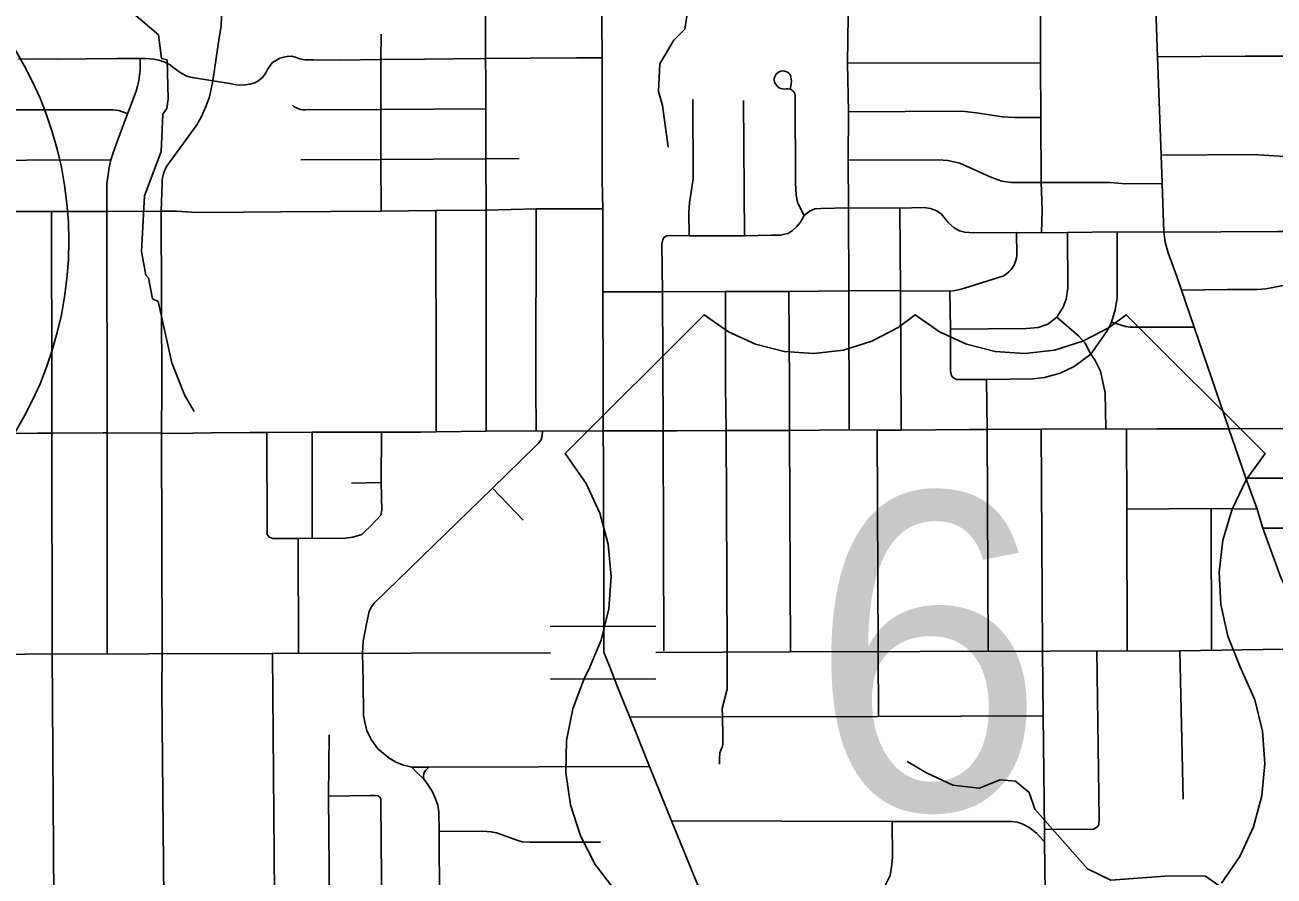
# Model space of a CAD drawing. Extents: x -1403959 to 81668, y -1400582 to 11018.
# Drawn here: x 6835.6 to 6973, y 8499.9 to 8593.5 of the extents above; entities that cross this region are included whole.
import ezdxf

# ---------------------------------------------------------------- set-up
doc = ezdxf.new("R2010")
doc.units = 0
for name, color, linetype in [('tdCiSectNmbr', 7, 'Continuous'), ('tdCiSectTwpRng', 7, 'Continuous'), ('tdCoDivCarto', 7, 'Continuous'), ('tdCoSecRteCL', 7, 'Continuous'), ('tdCoSurfAsphalt', 7, 'Continuous'), ('tdCoSurfAsphaltUnbanded', 7, 'Continuous'), ('tdCoSurfBitum', 7, 'Continuous')]:
    doc.layers.add(name, color=color, linetype=linetype)

msp = doc.modelspace()

# ---------------------------------------------------------------- linework, layer by layer
at = {"layer": 'tdCiSectNmbr'}
for points in [[(6899.12, 8576.38), (6899.11, 8589.83), (6899.06, 8597.94), (6899.09, 8599.32), (6899.09, 8604.71), (6899.07, 8609.34), (6899.06, 8614.27)], [(6978.33, 8526.45), (6977.23, 8527.22), (6976.21, 8528.23), (6975.6, 8529.15), (6973.78, 8532.62), (6971.79, 8538.14), (6971.14, 8540.24), (6969.92, 8543.62), (6968.05, 8549.05), (6968.05, 8549.08), (6964.22, 8560.25), (6962.82, 8564.29), (6962.31, 8565.79), (6961.36, 8568.42), (6961.04, 8569.59), (6960.89, 8570.67), (6960.7, 8576.01), (6960.58, 8579.13), (6960.18, 8589.95), (6960.02, 8595.23)], [(6899.19, 8573.23), (6899.12, 8576.38)], [(6805.61, 8572.88), (6808.44, 8572.93), (6814.39, 8572.93), (6820.41, 8572.94), (6826.52, 8572.97), (6832.54, 8572.96), (6838.56, 8572.96), (6844.64, 8572.96), (6844.65, 8572.96), (6850.62, 8572.98), (6852.32, 8572.98), (6853.96, 8572.89), (6855.61, 8572.85), (6863.75, 8572.9), (6874.82, 8572.97), (6880.84, 8573.04), (6886.36, 8573.09), (6891.86, 8573.23), (6899.19, 8573.23)], [(6899.23, 8552.01), (6899.23, 8553.68), (6899.19, 8564.12), (6899.19, 8573.23)], [(6906.17, 8570.24), (6906.22, 8570.27), (6906.58, 8570.32), (6908.68, 8570.29), (6914.78, 8570.27), (6917.76, 8570.33), (6918.7, 8570.33), (6919.53, 8570.52), (6920.03, 8570.83), (6920.5, 8571.25), (6920.92, 8571.77), (6921.35, 8572.52), (6921.91, 8572.97), (6922.52, 8573.24), (6923.18, 8573.29), (6926.2, 8573.34), (6931.87, 8573.32), (6934.46, 8573.38), (6935.22, 8573.28)], [(6935.22, 8573.28), (6935.92, 8573.01), (6936.45, 8572.65), (6937.18, 8571.74), (6937.84, 8571.14), (6938.43, 8570.84), (6938.99, 8570.66), (6939.99, 8570.62), (6944.68, 8570.64), (6947.43, 8570.62), (6950.28, 8570.64), (6955.76, 8570.7), (6960.89, 8570.67)], [(6905.77, 8564.12), (6905.7, 8569.34), (6905.77, 8569.74), (6905.92, 8570.1)], [(6905.92, 8570.1), (6906.17, 8570.24)], [(6905.84, 8548.87), (6905.77, 8564.12)], [(6899.27, 8545.4), (6899.23, 8548.83), (6899.23, 8552.01)], [(6804.86, 8548.44), (6808.6, 8548.47), (6811.37, 8548.49), (6814.43, 8548.51), (6819.71, 8548.54), (6820.47, 8548.54), (6824.84, 8548.53), (6826.54, 8548.54), (6831.82, 8548.56), (6832.57, 8548.56), (6837.02, 8548.57), (6838.61, 8548.58), (6844.23, 8548.61), (6844.67, 8548.61), (6850.67, 8548.57)], [(6850.67, 8548.57), (6850.67, 8548.57), (6852.06, 8548.56), (6856.16, 8548.63), (6860.43, 8548.64), (6862.25, 8548.65), (6867.23, 8548.68), (6874.84, 8548.68), (6879.14, 8548.68), (6880.87, 8548.71)], [(6880.87, 8548.71), (6880.87, 8548.71), (6886.38, 8548.79), (6891.86, 8548.82), (6892.58, 8548.81), (6899.23, 8548.83)], [(6899.23, 8548.83), (6901.08, 8548.84), (6905.84, 8548.85), (6907.28, 8548.85), (6912.77, 8548.86), (6916.46, 8548.86), (6919.72, 8548.88)], [(6919.72, 8548.88), (6926.3, 8548.93), (6929.36, 8548.91), (6931.99, 8548.9), (6939.53, 8548.98), (6941.46, 8548.98), (6947.41, 8549.01), (6954.52, 8549.05), (6956.77, 8549.03), (6960.12, 8549.06), (6967, 8549.05), (6968.05, 8549.05)], [(6968.05, 8549.05), (6975.39, 8549.09)], [(6899.31, 8531.23), (6899.27, 8545.4)], [(6899.31, 8529.3), (6899.31, 8531.23)], [(6899.32, 8524.46), (6899.32, 8525.08), (6899.31, 8529.3)], [(6900.75, 8520.88), (6900.06, 8522.59), (6899.38, 8524.31), (6899.32, 8524.46)], [(6901.12, 8519.98), (6900.75, 8520.88)], [(6906.74, 8505.98), (6904.33, 8511.93), (6902.18, 8517.36), (6901.12, 8519.98)], [(6918.28, 8479.18), (6914.54, 8487.5), (6914.12, 8488.46), (6912.12, 8493.12), (6910.36, 8497.11), (6906.74, 8505.98)]]:
    msp.add_lwpolyline(points, dxfattribs=at)
at = {"layer": 'tdCiSectTwpRng'}
for points in [[(6850.62, 8572.98), (6850.72, 8576.05), (6850.74, 8576.42), (6850.8, 8576.78), (6850.9, 8577.14), (6851.02, 8577.49), (6851.19, 8577.82), (6851.38, 8578.14), (6851.61, 8578.44), (6853.09, 8580.47), (6854.56, 8582.49), (6855.07, 8583.38), (6855.58, 8584.55), (6855.94, 8585.56), (6856.32, 8587.3), (6857.02, 8592.05), (6857.24, 8593.31), (6857.3, 8595.52), (6857.27, 8615.4), (6857.27, 8621.65)], [(6926.3, 8548.93), (6926.24, 8564.22), (6926.2, 8573.34), (6926.17, 8578.59), (6926.2, 8583.9), (6926.12, 8589.25), (6926.16, 8594.45), (6926.08, 8602.16), (6925.98, 8602.71), (6925.96, 8602.74)], [(6886.38, 8548.79), (6886.36, 8553.78), (6886.36, 8573.09), (6886.34, 8578.72), (6886.32, 8584.22), (6886.32, 8587.39), (6886.3, 8589.76), (6886.3, 8595.5), (6886.26, 8596.91), (6886.22, 8597.34), (6886.03, 8597.83), (6885.56, 8598.7), (6885.43, 8599.12), (6885.36, 8599.62), (6885.37, 8601.02)], [(6947.51, 8573.13), (6947.39, 8576.15), (6947.35, 8583.28), (6947.32, 8589.3), (6947.32, 8594.63), (6947.28, 8600.57)], [(6874.82, 8572.97), (6874.78, 8578.65), (6874.78, 8584.16), (6874.8, 8589.64), (6874.81, 8592.45)], [(6834.92, 8589.72), (6839.17, 8589.68), (6845.74, 8589.78), (6848.31, 8589.76), (6848.9, 8589.76), (6849.82, 8589.7), (6850.36, 8589.58), (6850.7, 8589.49), (6851.03, 8589.37), (6851.34, 8589.21), (6851.64, 8589.02), (6851.92, 8588.8), (6852.72, 8588.23), (6853.03, 8588.04), (6853.36, 8587.87), (6853.7, 8587.75), (6854.06, 8587.66), (6856.32, 8587.3), (6858.18, 8587.01), (6858.88, 8586.88), (6859.49, 8586.85), (6859.89, 8586.89), (6860.36, 8586.96), (6860.91, 8587.11)], [(6844.7, 8524.35), (6844.67, 8548.61), (6844.65, 8572.96), (6844.65, 8575.25), (6844.65, 8576), (6844.78, 8576.97), (6844.86, 8577.55), (6844.97, 8578.12), (6845.1, 8578.63), (6845.2, 8578.97), (6845.33, 8579.39), (6845.85, 8580.84), (6846.93, 8583.69), (6847.13, 8584.22), (6847.87, 8586.17), (6848.04, 8586.74), (6848.17, 8587.32), (6848.26, 8587.91), (6848.31, 8588.51), (6848.33, 8589.11), (6848.31, 8589.76)], [(6860.91, 8587.11), (6861.35, 8587.36), (6861.8, 8587.72), (6862.13, 8588.18), (6862.33, 8588.57), (6862.6, 8588.98), (6862.88, 8589.32), (6863.3, 8589.6), (6863.69, 8589.8), (6864.1, 8589.92), (6864.5, 8590), (6865, 8590.01), (6865.36, 8589.92), (6865.89, 8589.74), (6866.41, 8589.63), (6867.38, 8589.61), (6870.28, 8589.6), (6874.8, 8589.64), (6879.6, 8589.71), (6882.78, 8589.73), (6886.3, 8589.76), (6891.22, 8589.82), (6896.31, 8589.83), (6899.11, 8589.83)], [(6926.12, 8589.25), (6947.32, 8589.3)], [(6960.18, 8589.95), (6964.99, 8590), (6969.83, 8590.04), (6971.56, 8590.04), (6973.26, 8590.04), (6975.15, 8590.03), (6979.36, 8589.75), (6983.56, 8589.56), (6986.88, 8589.51), (6992.74, 8589.52), (6995.62, 8589.51)], [(6921.35, 8572.52), (6920.92, 8573.27), (6920.59, 8573.99), (6920.46, 8574.76), (6920.4, 8576.09), (6920.35, 8585.71), (6920.3, 8585.88), (6920.22, 8586.03), (6920.12, 8586.17), (6919.99, 8586.29), (6919.89, 8586.35), (6919.78, 8586.4), (6919.59, 8586.43), (6919.4, 8586.43), (6919.19, 8586.41), (6918.98, 8586.43), (6918.78, 8586.48), (6918.59, 8586.56), (6918.41, 8586.68), (6918.28, 8586.82), (6918.17, 8586.99), (6918.09, 8587.18), (6918.05, 8587.37), (6918.05, 8587.57), (6918.1, 8587.75), (6918.18, 8587.92), (6918.29, 8588.07), (6918.43, 8588.19), (6918.59, 8588.29), (6918.76, 8588.36), (6918.95, 8588.4), (6919.15, 8588.39), (6919.33, 8588.35), (6919.51, 8588.27), (6919.66, 8588.15), (6919.78, 8588), (6919.87, 8587.76), (6919.92, 8587.51), (6919.93, 8587.26), (6919.89, 8587), (6919.87, 8586.77), (6919.78, 8586.4)], [(6908.68, 8570.29), (6908.65, 8572.83), (6908.73, 8573.9), (6908.88, 8574.84), (6909.14, 8576.57), (6909.08, 8585.27)], [(6914.78, 8570.27), (6914.67, 8585.15)], [(6826.5, 8584.14), (6826.51, 8584.14), (6844.97, 8584.13), (6845.3, 8584.13), (6845.63, 8584.1), (6845.96, 8584.04), (6846.27, 8583.95), (6846.58, 8583.83), (6846.93, 8583.69)], [(6865.07, 8584.64), (6865.27, 8584.47), (6865.5, 8584.33), (6865.74, 8584.22), (6865.99, 8584.15), (6866.26, 8584.12), (6866.52, 8584.12), (6874.78, 8584.16), (6886.32, 8584.22)], [(6926.2, 8583.9), (6938.69, 8583.96), (6940.3, 8583.78), (6943.16, 8583.37), (6944.43, 8583.28), (6947.35, 8583.28)], [(6826.5, 8578.57), (6845.1, 8578.63)], [(6865.99, 8578.63), (6874.78, 8578.65), (6886.34, 8578.72), (6889.98, 8578.79)], [(6926.17, 8578.59), (6936.06, 8578.64), (6937.15, 8578.56), (6938.44, 8578.25), (6941.87, 8576.71), (6943.06, 8576.3), (6944.13, 8576.15), (6947.39, 8576.15), (6955, 8576.15), (6956.66, 8575.99), (6960.7, 8576.01)], [(6960.58, 8579.13), (6970.74, 8579.22), (6975.3, 8578.92), (6980.23, 8578.65), (6994.89, 8578.72)], [(6838.99, 8475.47), (6838.99, 8475.76), (6838.99, 8476.18), (6838.93, 8481.42), (6838.84, 8497.44), (6838.65, 8524.31), (6838.61, 8548.58), (6838.61, 8553.62), (6838.56, 8572.96)], [(6850.67, 8548.59), (6850.71, 8553.58), (6850.62, 8572.98)], [(6880.87, 8548.71), (6880.85, 8553.68), (6880.84, 8573.04)], [(6891.86, 8548.82), (6891.84, 8553.73), (6891.86, 8573.23)], [(6931.99, 8548.9), (6931.93, 8564.22), (6931.87, 8573.32)], [(6947.43, 8570.62), (6947.51, 8573.13)], [(6929.29, 8564.25), (6931.93, 8564.22), (6937.37, 8564.2), (6937.91, 8564.27), (6938.45, 8564.38), (6938.97, 8564.52), (6942.61, 8565.65), (6943.29, 8565.88), (6943.58, 8566.08), (6943.85, 8566.3), (6944.09, 8566.56), (6944.29, 8566.84), (6944.46, 8567.15), (6944.59, 8567.47), (6944.69, 8567.81), (6944.74, 8568.15), (6944.68, 8570.64)], [(6949.13, 8561.34), (6949.82, 8562.42), (6950.15, 8563.3), (6950.32, 8564.56), (6950.28, 8570.64)], [(6952.87, 8557.27), (6954.67, 8559.83), (6955.14, 8560.78), (6955.53, 8562.12), (6955.75, 8563.46), (6955.76, 8570.7)], [(6960.89, 8570.67), (6973.43, 8570.74), (6975.51, 8570.76), (6979.02, 8570.77), (6995.72, 8570.88), (7001.25, 8570.84), (7006.71, 8570.81), (7012.35, 8570.74), (7017.58, 8570.69), (7018.41, 8570.54), (7018.97, 8570.28), (7019.43, 8569.92), (7019.98, 8569.44)], [(6962.82, 8564.29), (6967.91, 8564.36), (6971.16, 8564.38), (6972.12, 8564.46), (6974.4, 8564.87), (6975.47, 8565.11), (6976.96, 8565.39), (6977.98, 8565.49), (6979.04, 8565.53), (6995.66, 8565.59)], [(6899.19, 8564.12), (6905.77, 8564.12), (6912.7, 8564.14), (6919.66, 8564.17), (6926.24, 8564.22), (6929.29, 8564.25)], [(6912.37, 8517.39), (6912.32, 8518.3), (6912.86, 8520.45), (6912.86, 8524.49), (6912.77, 8548.86), (6912.68, 8553.72), (6912.7, 8564.14)], [(6919.85, 8524.55), (6919.72, 8548.87), (6919.72, 8548.88), (6919.71, 8553.78), (6919.66, 8564.17)], [(6937.62, 8554.82), (6937.5, 8555.01), (6937.43, 8555.47), (6937.44, 8560.03), (6937.37, 8564.2)], [(6937.44, 8560.03), (6945.79, 8560.08), (6947.07, 8560.19), (6948.14, 8560.57), (6949.13, 8561.34)], [(6954.52, 8549.05), (6954.43, 8553.04), (6954.29, 8553.69), (6953.94, 8555.38), (6953.32, 8556.65), (6952.87, 8557.27), (6952.23, 8558.46), (6951.5, 8559.29), (6949.13, 8561.34)], [(6955.14, 8560.78), (6956.7, 8560.3), (6957.18, 8560.22), (6958.26, 8560.22), (6964.22, 8560.25)], [(6937.7, 8554.7), (6938.09, 8554.49), (6938.73, 8554.49), (6941.4, 8554.49), (6946.47, 8554.55), (6947.76, 8554.7), (6949.5, 8555.17), (6951.02, 8555.92), (6952.87, 8557.27)], [(6937.62, 8554.82), (6937.7, 8554.7)], [(6941.46, 8548.98), (6941.4, 8554.49)], [(6850.72, 8524.35), (6850.67, 8548.57), (6850.67, 8548.59)], [(6862.39, 8537.28), (6862.28, 8537.44), (6862.25, 8548.65)], [(6867.23, 8537.02), (6867.23, 8548.68)], [(6872.78, 8524.4), (6872.85, 8525.71), (6873.21, 8527.63), (6873.49, 8528.99), (6873.71, 8529.46), (6874.08, 8529.93), (6887.06, 8542.55), (6891.75, 8547.1), (6892.16, 8547.51), (6892.43, 8547.88), (6892.54, 8548.3), (6892.58, 8548.81)], [(6873.68, 8538.39), (6874.77, 8539.56), (6874.9, 8540.11), (6874.82, 8543.14), (6874.84, 8548.68)], [(6905.89, 8524.67), (6905.84, 8548.85), (6905.84, 8548.87)], [(6929.53, 8517.45), (6929.49, 8524.58), (6929.36, 8548.91)], [(6941.58, 8524.61), (6941.46, 8548.98)], [(6948.01, 8482.45), (6947.95, 8489.8), (6947.75, 8503.67), (6947.75, 8505.02), (6947.62, 8517.5), (6947.55, 8524.64), (6947.41, 8549.01)], [(6956.87, 8524.67), (6956.81, 8540.21), (6956.77, 8549.03)], [(6871.57, 8543.07), (6874.82, 8543.14)], [(6887.06, 8542.55), (6890.43, 8539.02)], [(6969.92, 8543.62), (6981.51, 8543.62)], [(6956.81, 8540.21), (6966.1, 8540.29), (6971.14, 8540.24)], [(6966.12, 8524.7), (6966.1, 8540.29)], [(6873.53, 8538.24), (6873.68, 8538.39)], [(6862.39, 8537.28), (6862.5, 8537.13), (6862.9, 8536.99), (6865.7, 8537.01), (6867.23, 8537.02), (6869.57, 8536.99), (6870.9, 8537.04), (6871.72, 8537.14), (6872.69, 8537.44), (6873.15, 8537.87), (6873.5, 8538.21)], [(6865.74, 8524.39), (6865.7, 8537.01)], [(6971.79, 8538.14), (6981.54, 8538.12)], [(6953.72, 8505.5), (6953.73, 8505.51), (6953.78, 8506.18), (6953.54, 8524.65)], [(6963.02, 8508.36), (6962.65, 8524.67)], [(6850.71, 8520.27), (6850.72, 8524.35), (6850.72, 8524.35)], [(6863.24, 8475.77), (6863.23, 8476.35), (6863.13, 8481.43), (6863.12, 8493.44), (6862.88, 8524.36)], [(6872.83, 8521.3), (6872.78, 8524.4)], [(6878.21, 8511.86), (6877.26, 8512.08), (6876.43, 8512.41), (6875.66, 8512.88), (6874.47, 8513.89), (6873.78, 8514.81), (6873.25, 8515.85), (6873.01, 8516.8), (6872.89, 8517.57), (6872.83, 8521.3)], [(6851.07, 8475.76), (6851.07, 8476.18), (6851.02, 8481.47), (6850.93, 8497.46), (6850.71, 8520.27)], [(6902.18, 8517.36), (6912.37, 8517.39), (6929.53, 8517.45), (6947.62, 8517.5)], [(6912.03, 8512.18), (6912.03, 8512.6), (6912.03, 8512.93), (6912.06, 8513.22), (6912.08, 8513.44), (6912.13, 8513.63), (6912.21, 8513.86), (6912.36, 8514.15), (6912.41, 8514.43), (6912.39, 8515.3), (6912.37, 8517.39)], [(6912.37, 8517.39), (6912.37, 8517.39)], [(6869.23, 8487.02), (6869.14, 8496.75), (6869.02, 8508.68), (6869.09, 8515.43)], [(6878.21, 8511.86), (6880.05, 8511.86), (6904.33, 8511.93)], [(6878.21, 8511.86), (6878.21, 8511.86)], [(6881.18, 8504.81), (6881.17, 8506.91), (6881.06, 8507.68), (6880.81, 8508.39), (6880.48, 8509.17), (6879.89, 8510.08), (6879.52, 8510.54), (6878.78, 8511.24), (6878.21, 8511.86)], [(6879.52, 8510.54), (6879.47, 8510.86), (6879.53, 8511.2), (6879.68, 8511.51), (6880.05, 8511.86)], [(6869.02, 8508.68), (6873.66, 8508.75), (6874.09, 8508.75), (6874.48, 8508.7), (6874.67, 8508.55)], [(6874.67, 8508.55), (6874.74, 8508.44)], [(6875.25, 8487.68), (6875.18, 8491.09), (6875.13, 8492.14), (6874.85, 8494.18), (6874.82, 8495.63), (6874.84, 8499.66), (6874.79, 8508.04), (6874.79, 8508.35), (6874.74, 8508.44)], [(6906.74, 8505.98), (6931.03, 8505.88), (6944.19, 8505.89)], [(6929.43, 8491.46), (6929.4, 8494.45), (6929.45, 8495.69), (6929.6, 8496.68), (6929.72, 8497.2), (6929.98, 8498.35), (6930.78, 8499.95), (6930.95, 8500.86), (6931.05, 8501.94), (6931.03, 8505.88)], [(6944.19, 8505.89), (6944.75, 8505.81), (6945.3, 8505.64), (6946.17, 8505.19), (6946.93, 8504.58), (6947.75, 8503.67)], [(6953.6, 8505.29), (6953.72, 8505.5)], [(6881.18, 8504.81), (6885.98, 8504.84), (6886.93, 8504.77), (6887.51, 8504.65), (6889.95, 8503.75), (6890.36, 8503.65), (6891.17, 8503.62), (6898.94, 8503.62)], [(6881.22, 8497.11), (6881.18, 8504.81)], [(6947.75, 8505.02), (6953.16, 8505.05), (6953.6, 8505.29)]]:
    msp.add_lwpolyline(points, dxfattribs=at)
at = {"layer": 'tdCoDivCarto'}
for points in [[(6893.42, 8527.34), (6905.03, 8527.38)], [(6893.44, 8521.54), (6905.04, 8521.57)]]:
    msp.add_lwpolyline(points, dxfattribs=at)
at = {"layer": 'tdCoSecRteCL'}
for points in [[(6905.04, 8524.47), (6919.81, 8524.55), (6962.61, 8524.67), (6974.11, 8524.84)], [(6808.4, 8524.21), (6862.85, 8524.36), (6893.43, 8524.44)]]:
    msp.add_lwpolyline(points, dxfattribs=at)
at = {"layer": 'tdCoSurfAsphalt'}
msp.add_circle((6800.14, 8569.71), 40.33, dxfattribs=at)
at = {"layer": 'tdCoSurfAsphaltUnbanded'}
msp.add_lwpolyline([(6900.52, 8498.33), (6898.37, 8501.17), (6896.73, 8504.33), (6895.64, 8507.71), (6895.13, 8511.24), (6895.21, 8514.8), (6895.89, 8518.29), (6897.14, 8521.62), (6897.61, 8522.54), (6899.02, 8525.81), (6899.87, 8529.27), (6900.13, 8532.82), (6899.79, 8536.36), (6898.87, 8539.8), (6897.38, 8543.03), (6895.07, 8546.34), (6910.33, 8561.59), (6913, 8559.71), (6915.97, 8558.35), (6919.14, 8557.54), (6922.4, 8557.33), (6925.65, 8557.71), (6928.77, 8558.68), (6931.67, 8560.2), (6933.55, 8561.59), (6936.22, 8559.71), (6939.19, 8558.35), (6942.36, 8557.54), (6945.62, 8557.33), (6948.87, 8557.71), (6951.99, 8558.68), (6954.88, 8560.2), (6956.76, 8561.59), (6972.02, 8546.34), (6969.95, 8543.44), (6968.39, 8540.24), (6967.39, 8536.83), (6966.97, 8533.29), (6967.15, 8529.74), (6967.92, 8526.26), (6969.26, 8522.96), (6970.9, 8519.28), (6971.74, 8515.82), (6972, 8512.27), (6971.67, 8508.73), (6970.74, 8505.29), (6969.25, 8502.05), (6967.25, 8499.11)], dxfattribs=at)
at = {"layer": 'tdCoSurfBitum'}
for points in [[(6847.61, 8594.66), (6850.35, 8592.36), (6850.66, 8589.77), (6851.27, 8589.61), (6851.41, 8585.34), (6851.25, 8584.27), (6850.8, 8583.66), (6850.63, 8579.54), (6848.79, 8574.66), (6848.47, 8568.55), (6848.93, 8565.95), (6849.23, 8565.65), (6849.69, 8563.36), (6850.3, 8563.05), (6851.81, 8556.33), (6853.18, 8552.81), (6854.24, 8550.98)], [(6908.54, 8595.13), (6908.23, 8593), (6907.01, 8591.78), (6905.48, 8589.19), (6905.32, 8586.13), (6905.77, 8584.6), (6906.38, 8580.02)], [(6973.71, 8496.66), (6972.34, 8497.28), (6969.59, 8497.28), (6968.52, 8497.74), (6965.47, 8499.89), (6961.5, 8499.9), (6955.08, 8499.45), (6952.49, 8500.68), (6946.7, 8507.26), (6946.09, 8509.09), (6944.57, 8510.32), (6942.89, 8510.47), (6940.6, 8509.56), (6937.7, 8509.87), (6934.8, 8511.25), (6932.66, 8512.48)]]:
    msp.add_lwpolyline(points, dxfattribs=at)

# ---------------------------------------------------------------- texts
at = {"layer": 'tdCoSurfAsphaltUnbanded'}
msp.add_text('6', height=34.82, dxfattribs=at).set_placement((6921.95, 8507.18))

doc.saveas('drawing.dxf')
